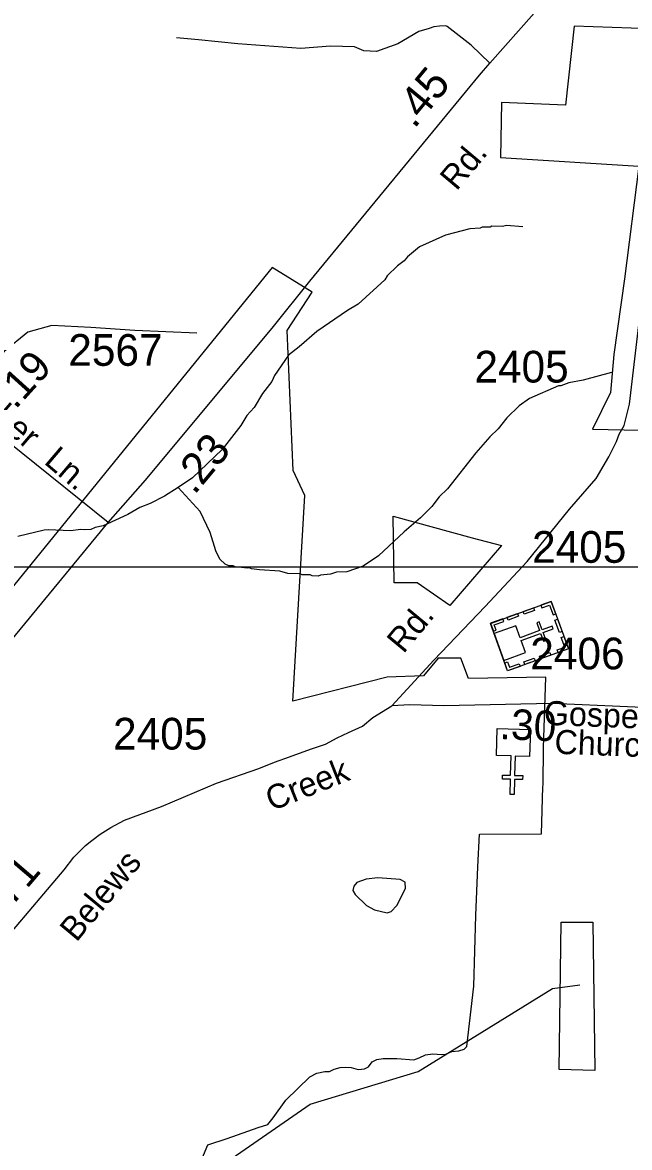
# Model space of a CAD drawing. Extents: x 1547597 to 1699558, y 810033 to 920809.
# Drawn here: x 1658969 to 1661363, y 872460 to 876894 of the extents above; entities that cross this region are included whole.
import ezdxf

# ---------------------------------------------------------------- set-up
doc = ezdxf.new("R2010")
doc.units = 0
for name, color, linetype in [('Exist Boundary Political City Limit New', 7, 'Continuous'), ('Exist Boundary Political City Limit New Hole', 7, 'Continuous'), ('Exist Cultural Church CELL', 7, 'Continuous'), ('Exist Cultural Church with Cemetery CELL', 7, 'Continuous'), ('Exist Hydrographic Creek Single Shore', 7, 'Continuous'), ('Exist Hydrographic Misc Water Feature', 7, 'Continuous'), ('Exist Road Non-System Type 51', 7, 'Continuous'), ('Exist Road Primary US Attributed', 7, 'Continuous'), ('Exist Road Primary US Label', 7, 'Continuous'), ('Exist Road Primary US Mileage Hundredths English Label', 7, 'Continuous'), ('Exist Road Secondary Mileage Hundredths English Label', 7, 'Continuous'), ('Exist Road Secondary Type 51 Attributed', 7, 'Continuous'), ('Exist Road Secondary Type 51 Label', 7, 'Continuous'), ('Exist Road Secondary Type 51 Number Label', 7, 'Continuous'), ('Map Preparation Boundary City Limit Buffer Line', 7, 'Continuous'), ('Map Preparation Inset Cut Line', 7, 'Continuous')]:
    doc.layers.add(name, color=color, linetype=linetype)

msp = doc.modelspace()

# ---------------------------------------------------------------- linework, layer by layer
at = {"layer": 'Exist Boundary Political City Limit New'}
for points in [[(1661445.3, 876869.7), (1661144.7, 876879.6), (1661110.2, 876568.8), (1660858.8, 876578.6), (1660853.9, 876361.5), (1661399.8, 876327.3), (1661343.9, 875883.8), (1661301.9, 875585.1), (1661287.9, 875435.7), (1661217.9, 875290.9), (1661653.8, 875282.8)], [(1660550.7, 874318.9), (1660407.8, 874314), (1660035, 874219.1), (1660082.5, 875029.4), (1660036.4, 875128.9), (1660013.8, 875679.8), (1660111.8, 875830.7), (1659953.5, 875928.8), (1658905.6, 874638.4)], [(1659666.3, 872390.1), (1659700.2, 872471), (1659776.8, 872495.7), (1659899.4, 872538.7), (1659936.8, 872551.4), (1659958.4, 872577.3), (1660007.4, 872646.8), (1660102.9, 872738.8), (1660130.3, 872753.8), (1660161.1, 872760.3), (1660180.2, 872759.9), (1660198.5, 872769.3), (1660221.8, 872776.3), (1660244.7, 872776.5), (1660265.7, 872775.6), (1660283.7, 872770.3), (1660294.3, 872767.4), (1660318.3, 872770.1), (1660333.6, 872777.7), (1660348.6, 872797.4), (1660366.9, 872807.3), (1660391.5, 872811.3), (1660415.6, 872811), (1660445.9, 872811.4), (1660512.7, 872805.5), (1660533.5, 872813.7), (1660558.6, 872825), (1660588.1, 872829), (1660622.2, 872826.4), (1660638.8, 872827.8), (1660662.6, 872838.5), (1660690.4, 872841.8), (1660711.2, 872848.2), (1660722.1, 872858.7), (1660748.9, 873096), (1660757, 873375), (1660764.8, 873566.6), (1660771.5, 873694.8), (1661016, 873696.3), (1661022, 873881.4), (1661022.7, 873889.8), (1661023.4, 874035.9), (1661033.8, 874314), (1660728.2, 874309.1), (1660698.3, 874388.8), (1660608.3, 874388.9), (1660550.7, 874318.9)]]:
    msp.add_lwpolyline(points, dxfattribs=at)
at = {"layer": 'Exist Boundary Political City Limit New Hole'}
for points in [[(1660859, 874833.4), (1660654.6, 874595.8), (1660525.3, 874686.1), (1660435.1, 874686.1), (1660431.2, 874948.9)], [(1660431.2, 874948.9), (1660742.5, 874863.6), (1660859, 874833.4)], [(1661226.7, 872764), (1661085.6, 872768), (1661093.5, 873348.5)], [(1661093.5, 873348.5), (1661131.5, 873349), (1661218.8, 873348.5), (1661226.7, 872764)]]:
    msp.add_lwpolyline(points, dxfattribs=at)
at = {"layer": 'Exist Cultural Church CELL'}
msp.add_lwpolyline([(1660969.3, 874001.7), (1660912.4, 874003.2), (1660910.2, 873927.1), (1660942.2, 873926.2), (1660941.8, 873910.2), (1660909.8, 873911.1), (1660908.1, 873851), (1660892.1, 873851.4), (1660893.8, 873911.5), (1660861.8, 873912.4), (1660862.2, 873928.4), (1660894.2, 873927.5), (1660896.3, 874003.6), (1660838.7, 874005.3), (1660841.7, 874111.7), (1660972.2, 874108.1)], close=True, dxfattribs=at)
at = {"layer": 'Exist Cultural Church with Cemetery CELL'}
for points in [[(1661054.4, 874612.7), (1661122.2, 874425.5), (1660882.7, 874338.9), (1660815, 874526.1)], [(1660944, 874572.8), (1660984.7, 874587.5), (1660988.6, 874576.8), (1660947.8, 874562.1)], [(1661013.7, 874598), (1661017.6, 874587.3), (1661047.8, 874598.3), (1661061.6, 874560.1), (1661072.1, 874563.9), (1661054.4, 874612.7)], [(1660826.3, 874495), (1660837.1, 874498.9), (1660829.6, 874519.6), (1660867.6, 874533.3), (1660863.8, 874543.8), (1660815, 874526.2)], [(1660829.7, 874485.6), (1660867.8, 874380.1), (1660953, 874410.9), (1660935.8, 874458.6), (1661012.4, 874486.4), (1661023.6, 874455.4), (1661033.9, 874459.1), (1661022.7, 874490.1), (1661062.4, 874504.5), (1661058.5, 874515.4), (1661018.8, 874501.1), (1661007.5, 874532.2), (1660997.2, 874528.4), (1661008.4, 874497.3), (1660931.8, 874469.6), (1660914.8, 874516.4)], [(1660880.8, 874549.9), (1660921.5, 874564.7), (1660925.4, 874553.9), (1660884.6, 874539.2)], [(1661079.6, 874543.1), (1661097.2, 874494.3), (1661086.5, 874490.4), (1661068.9, 874539.2)], [(1661081.4, 874410.7), (1661077.6, 874421.4), (1661107.8, 874432.3), (1661094, 874470.4), (1661104.5, 874474.2), (1661122.1, 874425.4)], [(1661008.8, 874396.6), (1661049.5, 874411.3), (1661053.4, 874400.6), (1661012.7, 874385.8)], [(1660871.5, 874370), (1660882.3, 874373.9), (1660889.7, 874353.3), (1660927.7, 874367), (1660931.5, 874356.5), (1660882.7, 874338.9)], [(1660946.8, 874374.2), (1660987.5, 874388.9), (1660991.4, 874378.2), (1660950.7, 874363.4)]]:
    msp.add_lwpolyline(points, close=True, dxfattribs=at)
at = {"layer": 'Exist Hydrographic Creek Single Shore'}
msp.add_lwpolyline([(1658037.3, 870641), (1658095.2, 870656.3), (1658584.3, 871092.6), (1658906.3, 871562.1), (1659103.3, 871984.9), (1659288.3, 872132), (1659523.3, 872229), (1660103.3, 872630.9), (1660530.3, 872760.1), (1661059.4, 873087.5), (1661167.3, 873101.6)], dxfattribs=at)
at = {"layer": 'Exist Hydrographic Misc Water Feature'}
for points in [[(1660942, 876088.8), (1660878.1, 876093.8), (1660862.1, 876090.2), (1660820.1, 876090.9), (1660814, 876087), (1660782, 876087.5), (1660774, 876083.7), (1660733.9, 876080.3), (1660637.6, 876056), (1660534.9, 876009.8), (1660488.3, 875970.5), (1660474, 875954.7), (1660447.7, 875935.2), (1660407.1, 875895.9), (1660398.8, 875880.1), (1660293.3, 875783.8), (1660250.9, 875758.6), (1660129.7, 875676.7), (1660060.7, 875615.9), (1660018.1, 875582.5), (1659962.8, 875503.5), (1659952.5, 875479.7), (1659915.8, 875432.3), (1659882.9, 875376.9), (1659854.4, 875345.4), (1659829.8, 875305.8), (1659756.3, 875211), (1659640.4, 875099), (1659583.5, 875062.1)], [(1661292.6, 875514.9), (1661180.1, 875484.7), (1661124, 875473.8), (1661091.8, 875462.3), (1661083.8, 875462.4), (1660969, 875412.4), (1660928.5, 875383), (1660879.8, 875335.9), (1660845.1, 875292.5), (1660812.6, 875261), (1660757.6, 875198), (1660645.4, 875055.9), (1660612.9, 875024.5), (1660584.3, 874987), (1660539.6, 874941.8), (1660474.7, 874886.8), (1660373.2, 874792.6), (1660312.6, 874751.6), (1660248.2, 874728.7), (1660208.2, 874727.4), (1660184.1, 874719.8), (1660144, 874716.5), (1660136, 874712.6), (1660112, 874713), (1660104.1, 874717.1), (1660072.1, 874717.7), (1660064.1, 874721.8), (1660016.2, 874722.7), (1659984.4, 874731.2), (1659904.5, 874736.6), (1659872.5, 874741.1), (1659864.6, 874745.2), (1659856.6, 874743.4), (1659808.6, 874748.2), (1659800.8, 874752.3), (1659782.8, 874752.6), (1659768.9, 874758.9), (1659747.2, 874779.3), (1659731.8, 874811.4), (1659708.9, 874883.8), (1659670.2, 874966.6), (1659583.5, 875062.1)], [(1659583.5, 875062.1), (1659529.4, 875027), (1659472.9, 874997.8), (1659432.7, 874982.6), (1659384.2, 874955.4), (1659287.5, 874911), (1659255.4, 874903.6), (1659239.3, 874895.8), (1659215.3, 874894.3), (1659199.3, 874896.5), (1659159.2, 874891.2), (1659071.4, 874894.7), (1659055.3, 874893), (1658951, 874868.8)], [(1660445.3, 873414.7), (1660479.5, 873480.8), (1660478.6, 873506.2), (1660459.4, 873516.7), (1660370.6, 873522.9), (1660325.2, 873518.1), (1660288.1, 873504.7), (1660275.8, 873489.8), (1660272.6, 873473.5), (1660280.8, 873457.6), (1660326.2, 873414), (1660357.4, 873396.6), (1660407.4, 873385), (1660423.2, 873390.2), (1660445.3, 873414.7)]]:
    msp.add_lwpolyline(points, dxfattribs=at)
at = {"layer": 'Exist Road Non-System Type 51'}
msp.add_lwpolyline([(1660813, 876733.3), (1660738.9, 876805.1), (1660643.5, 876878.3), (1660639.5, 876880.4), (1660613.9, 876879.3), (1660591.3, 876876.4), (1660573.2, 876870.5), (1660532.8, 876858.4), (1660449.4, 876809.8), (1660365.9, 876779.4), (1660315.9, 876782), (1660278.1, 876798.2), (1660183.9, 876800.6), (1660067.3, 876791.2), (1659818, 876809.8), (1659662.9, 876826), (1659577.2, 876833)], dxfattribs=at)
at = {"layer": 'Exist Road Primary US Attributed'}
for points in [[(1659306.9, 874923.3), (1659453.9, 875090.5), (1659959.5, 875695.5), (1660102.5, 875874.8), (1660771.7, 876686), (1660813, 876733.3), (1660986.7, 876930.5), (1661048.6, 877006.1), (1661444.6, 877483.6), (1661595.3, 877663.7)], [(1657304.1, 872500.9), (1657979.4, 873344.2), (1658220.2, 873606.7), (1658746.1, 874242.7), (1659306.9, 874923.3)]]:
    msp.add_lwpolyline(points, dxfattribs=at)
at = {"layer": 'Exist Road Secondary Type 51 Attributed'}
for points in [[(1660426.5, 874200.6), (1660591.8, 874381), (1660793.4, 874592.8), (1660959.7, 874769.3), (1661126, 874976.1), (1661231.8, 875097.1), (1661282.2, 875182.8), (1661312.4, 875243.3), (1661322.1, 875271.4), (1661342.6, 875305.2), (1661362.8, 875389.6), (1661423.3, 875903.9), (1661458.6, 876332.5), (1661484.2, 876644.1), (1661497.5, 876737.9)], [(1659657, 875669.4), (1659412.3, 875680.7), (1659239.1, 875692), (1659084.7, 875699.6), (1658990.6, 875673.2), (1658896.5, 875597.8), (1658813.7, 875499.9), (1658734.6, 875383)], [(1659306.9, 874923.3), (1658734.6, 875383)], [(1658804.8, 873168.3), (1659134.1, 873554.1), (1659171.7, 873604.2), (1659217.5, 873650), (1659242.5, 873670.9), (1659275.9, 873695.9), (1659317.6, 873721), (1659371.8, 873750.2), (1659517.7, 873804.4), (1659734.4, 873896.1), (1659901.2, 873954.5), (1659963.7, 873979.6), (1660022.1, 874000.4), (1660105.5, 874029.6), (1660163.8, 874050.5), (1660209.7, 874075.5), (1660255.5, 874096.4), (1660309.7, 874121.4), (1660351.4, 874154.8), (1660426.5, 874200.6)], [(1662029.4, 874170.7), (1661951.7, 874170.7), (1661057.5, 874209.6), (1660630.7, 874200.6), (1660497.3, 874204.8), (1660426.5, 874200.6)]]:
    msp.add_lwpolyline(points, dxfattribs=at)
at = {"layer": 'Map Preparation Boundary City Limit Buffer Line'}
for points in [[(1661445.3, 876869.7), (1661144.7, 876879.6), (1661110.2, 876568.8), (1660858.8, 876578.6), (1660853.9, 876361.5), (1661399.8, 876327.3), (1661343.9, 875883.8), (1661301.9, 875585.1), (1661287.9, 875435.7), (1661217.9, 875290.9), (1661653.8, 875282.8)], [(1660550.7, 874318.9), (1660407.8, 874314), (1660035, 874219.1), (1660082.5, 875029.4), (1660036.4, 875128.9), (1660013.8, 875679.8), (1660111.8, 875830.7), (1659953.5, 875928.8), (1658905.6, 874638.4)], [(1659666.3, 872390.1), (1659700.2, 872471), (1659776.8, 872495.7), (1659899.4, 872538.7), (1659936.8, 872551.4), (1659958.4, 872577.3), (1660007.4, 872646.8), (1660102.9, 872738.8), (1660130.3, 872753.8), (1660161.1, 872760.3), (1660180.2, 872759.9), (1660198.5, 872769.3), (1660221.8, 872776.3), (1660244.7, 872776.5), (1660265.7, 872775.6), (1660283.7, 872770.3), (1660294.3, 872767.4), (1660318.3, 872770.1), (1660333.6, 872777.7), (1660348.6, 872797.4), (1660366.9, 872807.3), (1660391.5, 872811.3), (1660415.6, 872811), (1660445.9, 872811.4), (1660512.7, 872805.5), (1660533.5, 872813.7), (1660558.6, 872825), (1660588.1, 872829), (1660622.2, 872826.4), (1660638.8, 872827.8), (1660662.6, 872838.5), (1660690.4, 872841.8), (1660711.2, 872848.2), (1660722.1, 872858.7), (1660748.9, 873096), (1660757, 873375), (1660764.8, 873566.6), (1660771.5, 873694.8), (1661016, 873696.3), (1661022, 873881.4), (1661022.7, 873889.8), (1661023.4, 874035.9), (1661033.8, 874314), (1660728.2, 874309.1), (1660698.3, 874388.8), (1660608.3, 874388.9), (1660550.7, 874318.9)]]:
    msp.add_lwpolyline(points, dxfattribs=at)
at = {"layer": 'Map Preparation Inset Cut Line'}
for points in [[(1633724, 874749.3), (1696240.1, 874749.3), (1696240.1, 917817.4), (1633724, 917817.4)], [(1694128.9, 831307.2), (1633724, 831307.2), (1633724, 874749.3), (1694128.9, 874749.3)]]:
    msp.add_lwpolyline(points, close=True, dxfattribs=at)

# ---------------------------------------------------------------- texts
at = {"layer": 'Exist Road Primary US Label'}
msp.add_text('Rd.', height=95, rotation=49.9742, dxfattribs=at).set_placement((1660680.7, 876227.4))
at = {"layer": 'Exist Road Primary US Mileage Hundredths English Label'}
for s, rotation, p in [('.45', 50.4772, (1660514.3, 876472.2)), ('.23', 50.1113, (1659647, 875029.2))]:
    msp.add_text(s, height=125, rotation=rotation, dxfattribs=at).set_placement(p)
at = {"layer": 'Exist Road Secondary Mileage Hundredths English Label'}
for s, height, rotation, p in [('.19', 120, 47.9026, (1658941.4, 875366.2)), ('.30', 120, 357.509, (1660849.4, 874070.4)), ('.71', 125, 49.5181, (1658895.7, 873371))]:
    msp.add_text(s, height=height, rotation=rotation, dxfattribs=at).set_placement(p)
at = {"layer": 'Exist Road Secondary Type 51 Label'}
for s, rotation, p in [('Esther', 319.5762, (1658708.3, 875446.3)), ('Ln.', 319.5762, (1659050.4, 875158.6)), ('Rd.', 50.2457, (1660471.7, 874403.7)), ('Gospel-Light', 357.8065, (1661024.2, 874126.4)), ('Church', 357.8065, (1661066.2, 874012.4)), ('Creek', 21.6852, (1659951.8, 873785)), ('Belews', 50.293, (1659182.1, 873266.8))]:
    msp.add_text(s, height=95, rotation=rotation, dxfattribs=at).set_placement(p)
at = {"layer": 'Exist Road Secondary Type 51 Number Label'}
for s, p in [('2567', (1659150, 875541)), ('2405', (1660751.5, 875475.1)), ('2405', (1660979, 874764.7)), ('2406', (1660971.9, 874344.9)), ('2405', (1659326.5, 874028.7))]:
    msp.add_text(s, height=125, dxfattribs=at).set_placement(p)

doc.saveas('drawing.dxf')
